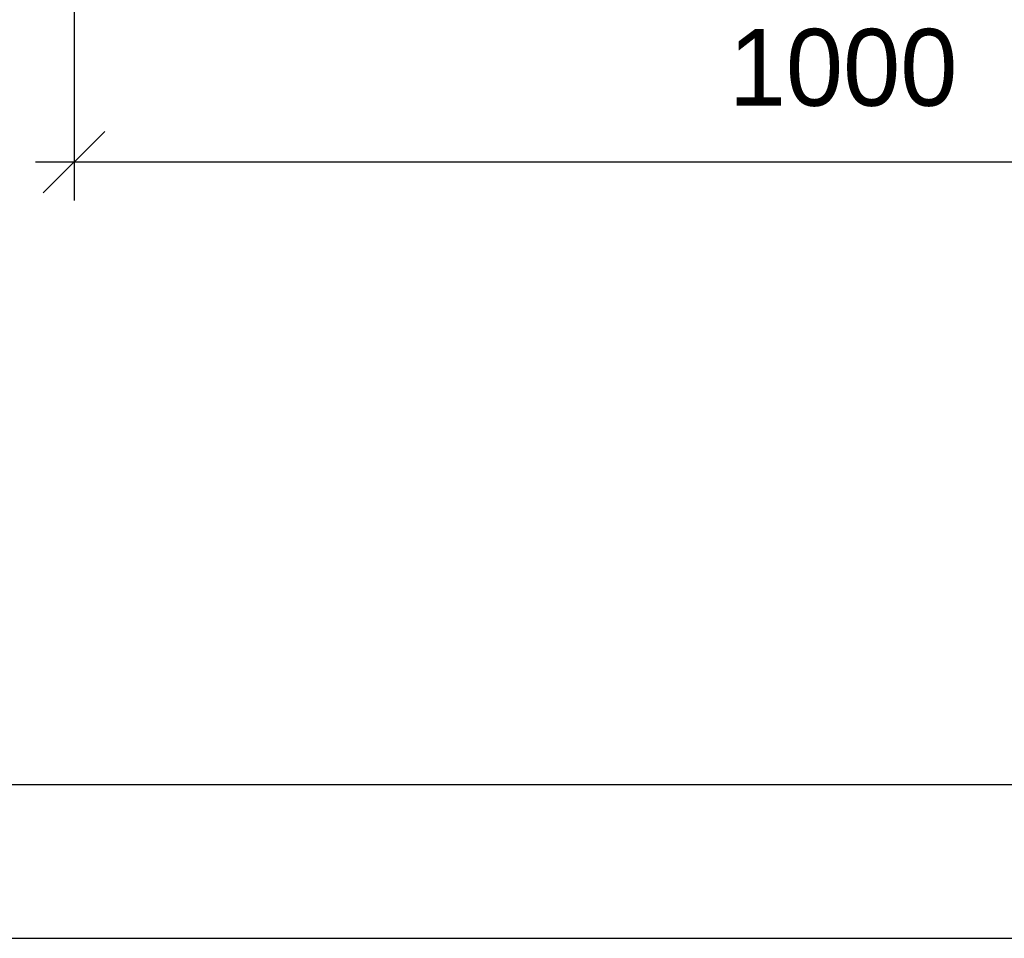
# Model space of a CAD drawing. Header units: millimetres. Extents: x -33345 to 4712671, y -3392 to 121473.
# Tile 748 of 1056: x 3645722 to 3648923, y 44501 to 47487. Entities that reach past the tile are written whole.
import ezdxf

# ---------------------------------------------------------------- set-up
doc = ezdxf.new("R2010")
doc.units = ezdxf.units.MM
doc.layers.add('0.25', color=7, linetype='Continuous', lineweight=25)
doc.layers.add('ACO-размер', color=7, linetype='Continuous', lineweight=13)
doc.styles.add('RUSS', font='RUSS.shx', dxfattribs={"width": 0.8, "oblique": 15, "height": 250})
doc.styles.add('X-U-RW-01$0$StyleROMANS', font='GOTHIC.TTF')
doc.dimstyles.new('RUSS$0', dxfattribs={"dimscale": 0, "dimtxt": 2.5, "dimasz": 2, "dimexe": 1.25, "dimexo": 2, "dimgap": 1.75, "dimtad": 1, "dimdec": 0, "dimlfac": 100, "dimzin": 0, "dimdsep": 46, "dimtxsty": 'RUSS', "dimblk1": 'OBLIQUE', "dimblk2": 'OBLIQUE', "dimsah": 1, "dimcen": 3, "dimdle": 1.25, "dimclrt": 1, "dimadec": 0, "dimazin": 0, "dimtfac": 0.75, "dimtdec": 0, "dimtmove": 0, "dimatfit": 0, "dimldrblk": 'OBLIQUE', "dimfxl": 1, "dimtvp": 1.5, "dimtolj": 1, "dimtzin": 0, "dimarcsym": 0})

# ---------------------------------------------------------------- blocks, each defined once
blk = doc.blocks.new('*U283')
at = {"layer": '0.25', "color": 5, "linetype": 'Continuous', "lineweight": 25, "ltscale": 100}
blk.add_lwpolyline([(-68938.4, 0), (0, 0), (0, 42000), (-68938.4, 42000), (-68938.4, 0)], dxfattribs=at)
at = {"layer": '0.25', "color": 7, "linetype": 'Continuous', "lineweight": 30, "ltscale": 100}
blk.add_lwpolyline([(-66938.4, 500), (-500, 500), (-500, 41500), (-66938.4, 41500), (-66938.4, 500)], dxfattribs=at)
blk = doc.blocks.new('_Oblique')
at = {"color": 0, "linetype": 'ByBlock', "lineweight": -2}
blk.add_line((-0.5, -0.5), (0.5, 0.5), dxfattribs=at)
blk = doc.blocks.new('*D2371')
at = {"layer": 'ACO-размер', "color": 0, "lineweight": -2, "ltscale": 5, "transparency": 16777216}
for p, q in [((3645899.1, 48010.8), (3645899.1, 46899.5)), ((3650899.1, 48010.8), (3650899.1, 46899.5)), ((3651024.1, 47024.5), (3645774.1, 47024.5))]:
    blk.add_line(p, q, dxfattribs=at)
at = {"layer": 'Defpoints', "color": 0, "ltscale": 5, "transparency": 16777216}
for p in [(3645899.1, 48210.8), (3650899.1, 48210.8), (3645899.1, 47024.5)]:
    blk.add_point(p, dxfattribs=at)
at = {"layer": 'ACO-размер', "color": 0, "lineweight": -2, "ltscale": 5, "transparency": 16777216, "xscale": 200, "yscale": 200, "zscale": 200, "rotation": 180}
blk.add_blockref('_Oblique', (3645899.1, 47024.5), dxfattribs=at)
at = {"layer": 'ACO-размер', "color": 0, "lineweight": -2, "ltscale": 5, "transparency": 16777216, "xscale": 200, "yscale": 200, "zscale": 200}
blk.add_blockref('_Oblique', (3650899.1, 47024.5), dxfattribs=at)
at = {"layer": 'ACO-размер', "color": 1, "ltscale": 5, "transparency": 16777216, "insert": (3648399.1, 47330.8), "char_height": 250, "attachment_point": 5, "style": 'X-U-RW-01$0$StyleROMANS', "bg_fill": 3, "box_fill_scale": 1.1, "bg_fill_color": 256, "bg_fill_true_color": 13158600, "bg_fill_transparency": 0}
blk.add_mtext('\\A1;1000', dxfattribs=at)

msp = doc.modelspace()

# ---------------------------------------------------------------- block references
at = {"layer": '0.25', "ltscale": 100, "transparency": 33554687}
msp.add_blockref('*U283', (3691986.939, 44501.326, 1359241.5), dxfattribs=at)

# ---------------------------------------------------------------- next in the draw order: dimensions: what is measured, and where the dimension line sits
at = {"layer": 'ACO-размер', "ltscale": 5}
dim = msp.add_linear_dim(base=(3645899.078, 47024.518), p1=(3650899.078, 48210.801), p2=(3645899.078, 48210.801), dimstyle='RUSS$0', override={"dimscale": 100, "dimlfac": 0.2, "dimtxsty": 'X-U-RW-01$0$StyleROMANS', "dimtfill": 1}, dxfattribs=at)
dim.commit()
dim.dimension.update_dxf_attribs({"geometry": '*D2371', "text_midpoint": (3648399.078, 47330.806)})

doc.saveas('drawing.dxf')
